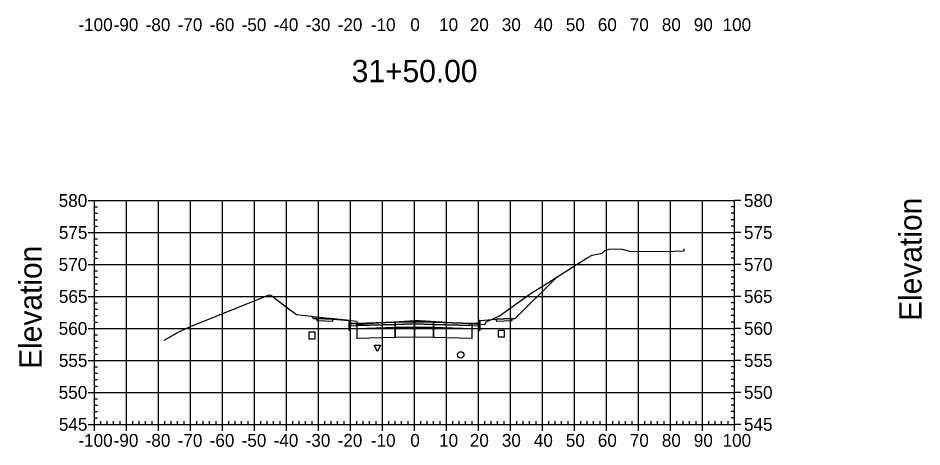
# Model space of a CAD drawing. Extents: x 704834 to 709892, y 372981 to 377533.
# Drawn here: x 708556 to 708838.5, y 376973.8 to 377107.9 of the extents above; entities that cross this region are included whole.
import ezdxf

# ---------------------------------------------------------------- set-up
doc = ezdxf.new("R2010")
doc.units = 0
for name, color, linetype in [('1', 7, 'Continuous'), ('10', 7, 'Continuous'), ('13', 7, 'Continuous'), ('14', 7, 'Continuous'), ('4', 7, 'Continuous'), ('57', 7, 'Continuous'), ('60', 7, 'Continuous'), ('Default_Xsect', 7, 'Continuous'), ('Existing', 7, 'Continuous')]:
    doc.layers.add(name, color=color, linetype=linetype)

msp = doc.modelspace()

# ---------------------------------------------------------------- linework, layer by layer
for points in [[(708711.41, 377013.88), (708724.3, 377026.77)], [(708648.41, 377013.88), (708647.66, 377014.64)], [(708649.41, 377013.92), (708648.41, 377013.88)], [(708659.41, 377013.32), (708654.41, 377013.72)], [(708700.41, 377013.32), (708705.41, 377013.72)], [(708710.41, 377013.92), (708711.41, 377013.88)]]:
    msp.add_lwpolyline(points)
for points in [[(708654.41, 377013.72), (708649.41, 377013.92), (708649.41, 377013.26), (708654.41, 377013.06)], [(708659.91, 377012.32), (708659.83, 377013.32), (708659.41, 377013.32), (708659.41, 377010.32), (708659.91, 377010.32)], [(708673.91, 377012.76), (708661.91, 377012.4), (708661.91, 377011.74), (708673.91, 377012.1)], [(708679.91, 377012.88), (708673.91, 377012.76), (708673.91, 377012.1), (708679.91, 377012.22)], [(708679.91, 377012.22), (708685.91, 377012.1), (708685.91, 377012.76), (708679.91, 377012.88)], [(708685.91, 377012.1), (708697.91, 377011.74), (708697.91, 377012.4), (708685.91, 377012.76)], [(708699.91, 377010.32), (708700.41, 377010.32), (708700.41, 377013.32), (708700, 377013.32), (708699.91, 377012.32)], [(708705.41, 377013.06), (708710.41, 377013.26), (708710.41, 377013.92), (708705.41, 377013.72)], [(708661.91, 377012.4), (708659.91, 377012.32), (708659.91, 377011.66), (708661.91, 377011.74)], [(708661.86, 377010.69), (708661.96, 377010.69), (708661.96, 377010.79), (708661.86, 377010.79)], [(708673.91, 377012.1), (708661.91, 377011.74), (708661.91, 377010.74), (708673.91, 377011.1)], [(708673.91, 377011.1), (708661.91, 377010.74), (708661.91, 377007.74), (708673.91, 377008.1)], [(708673.86, 377012.05), (708673.96, 377012.05), (708673.96, 377012.15), (708673.86, 377012.15)], [(708673.86, 377011.05), (708673.96, 377011.05), (708673.96, 377011.15), (708673.86, 377011.15)], [(708679.91, 377012.22), (708673.91, 377012.1), (708673.91, 377011.1), (708679.91, 377011.22)], [(708679.91, 377011.22), (708673.91, 377011.1), (708673.91, 377008.1), (708679.91, 377008.22)], [(708679.86, 377012.17), (708679.96, 377012.17), (708679.96, 377012.27), (708679.86, 377012.27)], [(708679.86, 377011.17), (708679.96, 377011.17), (708679.96, 377011.27), (708679.86, 377011.27)], [(708679.91, 377011.22), (708685.91, 377011.1), (708685.91, 377012.1), (708679.91, 377012.22)], [(708679.91, 377008.22), (708685.91, 377008.1), (708685.91, 377011.1), (708679.91, 377011.22)], [(708685.86, 377012.05), (708685.96, 377012.05), (708685.96, 377012.15), (708685.86, 377012.15)], [(708685.86, 377011.05), (708685.96, 377011.05), (708685.96, 377011.15), (708685.86, 377011.15)], [(708685.91, 377011.1), (708697.91, 377010.74), (708697.91, 377011.74), (708685.91, 377012.1)], [(708685.91, 377008.1), (708697.91, 377007.74), (708697.91, 377010.74), (708685.91, 377011.1)], [(708697.86, 377010.69), (708697.96, 377010.69), (708697.96, 377010.79), (708697.86, 377010.79)], [(708697.91, 377011.74), (708699.91, 377011.66), (708699.91, 377012.32), (708697.91, 377012.4)], [(708661.86, 377007.69), (708661.96, 377007.69), (708661.96, 377007.79), (708661.86, 377007.79)], [(708673.86, 377008.05), (708673.96, 377008.05), (708673.96, 377008.15), (708673.86, 377008.15)], [(708679.86, 377008.17), (708679.96, 377008.17), (708679.96, 377008.27), (708679.86, 377008.27)], [(708685.86, 377008.05), (708685.96, 377008.05), (708685.96, 377008.15), (708685.86, 377008.15)], [(708697.86, 377007.69), (708697.96, 377007.69), (708697.96, 377007.79), (708697.86, 377007.79)]]:
    msp.add_lwpolyline(points, close=True)
at = {"layer": '1'}
msp.add_lwpolyline([(708668.33, 377003.57), (708667.33, 377005.57), (708669.33, 377005.57)], close=True, dxfattribs=at)
at = {"layer": '10'}
msp.add_lwpolyline([(708646.93, 377007.61), (708648.93, 377007.61), (708648.93, 377009.61), (708646.93, 377009.61)], close=True, dxfattribs=at)
at = {"layer": '13'}
msp.add_circle((708694.38, 377002.54), 1, dxfattribs=at)
at = {"layer": '14'}
for points in [[(708724.3, 377026.77), (708724.3, 377026.82), (708724.3, 377026.77), (708724.25, 377026.77), (708724.3, 377026.77), (708724.3, 377026.72), (708724.3, 377026.77), (708724.35, 377026.77)], [(708647.66, 377014.64), (708647.66, 377014.69), (708647.66, 377014.64), (708647.61, 377014.64), (708647.66, 377014.64), (708647.66, 377014.59), (708647.66, 377014.64), (708647.71, 377014.64)], [(708679.91, 377012.88), (708679.91, 377012.93), (708679.91, 377012.88), (708679.86, 377012.88), (708679.91, 377012.88), (708679.91, 377012.83), (708679.91, 377012.88), (708679.96, 377012.88)], [(708661.91, 377012.4), (708661.91, 377012.45), (708661.91, 377012.4), (708661.86, 377012.4), (708661.91, 377012.4), (708661.91, 377012.35), (708661.91, 377012.4), (708661.96, 377012.4)], [(708697.91, 377012.4), (708697.91, 377012.45), (708697.91, 377012.4), (708697.86, 377012.4), (708697.91, 377012.4), (708697.91, 377012.35), (708697.91, 377012.4), (708697.96, 377012.4)]]:
    msp.add_lwpolyline(points, dxfattribs=at)
at = {"layer": '4'}
msp.add_lwpolyline([(708706.07, 377008.19), (708708.07, 377008.19), (708708.07, 377010.19), (708706.07, 377010.19)], close=True, dxfattribs=at)
at = {"layer": '57'}
for p, q in [((708577.91, 377050.82), (708579.91, 377050.82)), ((708579.91, 377050.82), (708779.91, 377050.82)), ((708579.91, 376980.82), (708579.91, 377050.82)), ((708579.91, 376980.82), (708579.91, 377050.82)), ((708589.91, 376980.82), (708589.91, 377050.82)), ((708599.91, 376980.82), (708599.91, 377050.82)), ((708609.91, 376980.82), (708609.91, 377050.82)), ((708619.91, 376980.82), (708619.91, 377050.82)), ((708629.91, 376980.82), (708629.91, 377050.82)), ((708639.91, 376980.82), (708639.91, 377050.82)), ((708649.91, 376980.82), (708649.91, 377050.82)), ((708659.91, 376980.82), (708659.91, 377050.82)), ((708669.91, 376980.82), (708669.91, 377050.82)), ((708679.91, 376980.82), (708679.91, 377050.82)), ((708689.91, 376980.82), (708689.91, 377050.82)), ((708699.91, 376980.82), (708699.91, 377050.82)), ((708709.91, 376980.82), (708709.91, 377050.82)), ((708719.91, 376980.82), (708719.91, 377050.82)), ((708729.91, 376980.82), (708729.91, 377050.82)), ((708739.91, 376980.82), (708739.91, 377050.82)), ((708749.91, 376980.82), (708749.91, 377050.82)), ((708759.91, 376980.82), (708759.91, 377050.82)), ((708769.91, 376980.82), (708769.91, 377050.82)), ((708779.91, 376980.82), (708779.91, 377050.82)), ((708779.91, 376980.82), (708779.91, 377050.82)), ((708781.91, 377050.82), (708779.91, 377050.82)), ((708579.91, 377048.82), (708580.91, 377048.82)), ((708579.91, 377046.82), (708580.91, 377046.82)), ((708779.91, 377048.82), (708778.91, 377048.82)), ((708779.91, 377046.82), (708778.91, 377046.82)), ((708579.91, 377044.82), (708580.91, 377044.82)), ((708779.91, 377044.82), (708778.91, 377044.82)), ((708577.91, 377040.82), (708579.91, 377040.82)), ((708579.91, 377042.82), (708580.91, 377042.82)), ((708579.91, 377040.82), (708779.91, 377040.82)), ((708779.91, 377042.82), (708778.91, 377042.82)), ((708781.91, 377040.82), (708779.91, 377040.82)), ((708579.91, 377038.82), (708580.91, 377038.82)), ((708779.91, 377038.82), (708778.91, 377038.82)), ((708579.91, 377036.82), (708580.91, 377036.82)), ((708779.91, 377036.82), (708778.91, 377036.82)), ((708579.91, 377034.82), (708580.91, 377034.82)), ((708579.91, 377032.82), (708580.91, 377032.82)), ((708779.91, 377034.82), (708778.91, 377034.82)), ((708779.91, 377032.82), (708778.91, 377032.82)), ((708577.91, 377030.82), (708579.91, 377030.82)), ((708579.91, 377030.82), (708779.91, 377030.82)), ((708781.91, 377030.82), (708779.91, 377030.82)), ((708579.91, 377028.82), (708580.91, 377028.82)), ((708579.91, 377026.82), (708580.91, 377026.82)), ((708779.91, 377028.82), (708778.91, 377028.82)), ((708779.91, 377026.82), (708778.91, 377026.82)), ((708579.91, 377024.82), (708580.91, 377024.82)), ((708779.91, 377024.82), (708778.91, 377024.82)), ((708579.91, 377022.82), (708580.91, 377022.82)), ((708779.91, 377022.82), (708778.91, 377022.82)), ((708577.91, 377020.82), (708579.91, 377020.82)), ((708579.91, 377020.82), (708779.91, 377020.82)), ((708579.91, 377018.82), (708580.91, 377018.82)), ((708779.91, 377018.82), (708778.91, 377018.82)), ((708781.91, 377020.82), (708779.91, 377020.82)), ((708579.91, 377016.82), (708580.91, 377016.82)), ((708779.91, 377016.82), (708778.91, 377016.82)), ((708579.91, 377014.82), (708580.91, 377014.82)), ((708579.91, 377012.82), (708580.91, 377012.82)), ((708779.91, 377014.82), (708778.91, 377014.82)), ((708779.91, 377012.82), (708778.91, 377012.82)), ((708577.91, 377010.82), (708579.91, 377010.82)), ((708579.91, 377010.82), (708779.91, 377010.82)), ((708781.91, 377010.82), (708779.91, 377010.82)), ((708579.91, 377008.82), (708580.91, 377008.82)), ((708779.91, 377008.82), (708778.91, 377008.82)), ((708579.91, 377006.82), (708580.91, 377006.82)), ((708579.91, 377004.82), (708580.91, 377004.82)), ((708779.91, 377006.82), (708778.91, 377006.82)), ((708779.91, 377004.82), (708778.91, 377004.82)), ((708579.91, 377002.82), (708580.91, 377002.82)), ((708779.91, 377002.82), (708778.91, 377002.82)), ((708577.91, 377000.82), (708579.91, 377000.82)), ((708579.91, 377000.82), (708779.91, 377000.82)), ((708579.91, 376998.82), (708580.91, 376998.82)), ((708779.91, 376998.82), (708778.91, 376998.82)), ((708781.91, 377000.82), (708779.91, 377000.82)), ((708579.91, 376996.82), (708580.91, 376996.82)), ((708779.91, 376996.82), (708778.91, 376996.82)), ((708579.91, 376994.82), (708580.91, 376994.82)), ((708579.91, 376992.82), (708580.91, 376992.82)), ((708779.91, 376994.82), (708778.91, 376994.82)), ((708779.91, 376992.82), (708778.91, 376992.82)), ((708577.91, 376990.82), (708579.91, 376990.82)), ((708579.91, 376990.82), (708779.91, 376990.82)), ((708781.91, 376990.82), (708779.91, 376990.82)), ((708579.91, 376988.82), (708580.91, 376988.82)), ((708779.91, 376988.82), (708778.91, 376988.82)), ((708579.91, 376986.82), (708580.91, 376986.82)), ((708579.91, 376984.82), (708580.91, 376984.82)), ((708779.91, 376986.82), (708778.91, 376986.82)), ((708779.91, 376984.82), (708778.91, 376984.82)), ((708579.91, 376982.82), (708580.91, 376982.82)), ((708581.91, 376980.82), (708581.91, 376981.82)), ((708583.91, 376980.82), (708583.91, 376981.82)), ((708585.91, 376980.82), (708585.91, 376981.82)), ((708587.91, 376980.82), (708587.91, 376981.82)), ((708591.91, 376980.82), (708591.91, 376981.82)), ((708593.91, 376980.82), (708593.91, 376981.82)), ((708595.91, 376980.82), (708595.91, 376981.82)), ((708597.91, 376980.82), (708597.91, 376981.82)), ((708601.91, 376980.82), (708601.91, 376981.82)), ((708603.91, 376980.82), (708603.91, 376981.82)), ((708605.91, 376980.82), (708605.91, 376981.82)), ((708607.91, 376980.82), (708607.91, 376981.82)), ((708611.91, 376980.82), (708611.91, 376981.82)), ((708613.91, 376980.82), (708613.91, 376981.82)), ((708615.91, 376980.82), (708615.91, 376981.82)), ((708617.91, 376980.82), (708617.91, 376981.82)), ((708621.91, 376980.82), (708621.91, 376981.82)), ((708623.91, 376980.82), (708623.91, 376981.82)), ((708625.91, 376980.82), (708625.91, 376981.82)), ((708627.91, 376980.82), (708627.91, 376981.82)), ((708631.91, 376980.82), (708631.91, 376981.82)), ((708633.91, 376980.82), (708633.91, 376981.82)), ((708635.91, 376980.82), (708635.91, 376981.82)), ((708637.91, 376980.82), (708637.91, 376981.82)), ((708641.91, 376980.82), (708641.91, 376981.82)), ((708643.91, 376980.82), (708643.91, 376981.82)), ((708645.91, 376980.82), (708645.91, 376981.82)), ((708647.91, 376980.82), (708647.91, 376981.82)), ((708651.91, 376980.82), (708651.91, 376981.82)), ((708653.91, 376980.82), (708653.91, 376981.82)), ((708655.91, 376980.82), (708655.91, 376981.82)), ((708657.91, 376980.82), (708657.91, 376981.82)), ((708661.91, 376980.82), (708661.91, 376981.82)), ((708663.91, 376980.82), (708663.91, 376981.82)), ((708665.91, 376980.82), (708665.91, 376981.82)), ((708667.91, 376980.82), (708667.91, 376981.82)), ((708671.91, 376980.82), (708671.91, 376981.82)), ((708673.91, 376980.82), (708673.91, 376981.82)), ((708675.91, 376980.82), (708675.91, 376981.82)), ((708677.91, 376980.82), (708677.91, 376981.82)), ((708681.91, 376980.82), (708681.91, 376981.82)), ((708683.91, 376980.82), (708683.91, 376981.82)), ((708685.91, 376980.82), (708685.91, 376981.82)), ((708687.91, 376980.82), (708687.91, 376981.82)), ((708691.91, 376980.82), (708691.91, 376981.82)), ((708693.91, 376980.82), (708693.91, 376981.82)), ((708695.91, 376980.82), (708695.91, 376981.82)), ((708697.91, 376980.82), (708697.91, 376981.82)), ((708701.91, 376980.82), (708701.91, 376981.82)), ((708703.91, 376980.82), (708703.91, 376981.82)), ((708705.91, 376980.82), (708705.91, 376981.82)), ((708707.91, 376980.82), (708707.91, 376981.82)), ((708711.91, 376980.82), (708711.91, 376981.82)), ((708713.91, 376980.82), (708713.91, 376981.82)), ((708715.91, 376980.82), (708715.91, 376981.82)), ((708717.91, 376980.82), (708717.91, 376981.82)), ((708721.91, 376980.82), (708721.91, 376981.82)), ((708723.91, 376980.82), (708723.91, 376981.82)), ((708725.91, 376980.82), (708725.91, 376981.82)), ((708727.91, 376980.82), (708727.91, 376981.82)), ((708731.91, 376980.82), (708731.91, 376981.82)), ((708733.91, 376980.82), (708733.91, 376981.82)), ((708735.91, 376980.82), (708735.91, 376981.82)), ((708737.91, 376980.82), (708737.91, 376981.82)), ((708741.91, 376980.82), (708741.91, 376981.82)), ((708743.91, 376980.82), (708743.91, 376981.82)), ((708745.91, 376980.82), (708745.91, 376981.82)), ((708747.91, 376980.82), (708747.91, 376981.82)), ((708751.91, 376980.82), (708751.91, 376981.82)), ((708753.91, 376980.82), (708753.91, 376981.82)), ((708755.91, 376980.82), (708755.91, 376981.82)), ((708757.91, 376980.82), (708757.91, 376981.82)), ((708761.91, 376980.82), (708761.91, 376981.82)), ((708763.91, 376980.82), (708763.91, 376981.82)), ((708765.91, 376980.82), (708765.91, 376981.82)), ((708767.91, 376980.82), (708767.91, 376981.82)), ((708771.91, 376980.82), (708771.91, 376981.82)), ((708773.91, 376980.82), (708773.91, 376981.82)), ((708775.91, 376980.82), (708775.91, 376981.82)), ((708777.91, 376980.82), (708777.91, 376981.82)), ((708779.91, 376982.82), (708778.91, 376982.82)), ((708577.91, 376980.82), (708579.91, 376980.82)), ((708579.91, 376980.82), (708779.91, 376980.82)), ((708579.91, 376980.82), (708779.91, 376980.82)), ((708579.91, 376978.82), (708579.91, 376980.82)), ((708589.91, 376978.82), (708589.91, 376980.82)), ((708599.91, 376978.82), (708599.91, 376980.82)), ((708609.91, 376978.82), (708609.91, 376980.82)), ((708619.91, 376978.82), (708619.91, 376980.82)), ((708629.91, 376978.82), (708629.91, 376980.82)), ((708639.91, 376978.82), (708639.91, 376980.82)), ((708649.91, 376978.82), (708649.91, 376980.82)), ((708659.91, 376978.82), (708659.91, 376980.82)), ((708669.91, 376978.82), (708669.91, 376980.82)), ((708679.91, 376978.82), (708679.91, 376980.82)), ((708689.91, 376978.82), (708689.91, 376980.82)), ((708699.91, 376978.82), (708699.91, 376980.82)), ((708709.91, 376978.82), (708709.91, 376980.82)), ((708719.91, 376978.82), (708719.91, 376980.82)), ((708729.91, 376978.82), (708729.91, 376980.82)), ((708739.91, 376978.82), (708739.91, 376980.82)), ((708749.91, 376978.82), (708749.91, 376980.82)), ((708759.91, 376978.82), (708759.91, 376980.82)), ((708769.91, 376978.82), (708769.91, 376980.82)), ((708779.91, 376978.82), (708779.91, 376980.82)), ((708781.91, 376980.82), (708779.91, 376980.82))]:
    msp.add_line(p, q, dxfattribs=at)
at = {"layer": 'Default_Xsect'}
msp.add_lwpolyline([(708647.66, 377014.64), (708648.41, 377013.88), (708649.41, 377013.92), (708654.41, 377013.72), (708659.41, 377013.32), (708659.83, 377013.32), (708659.91, 377012.32), (708661.91, 377012.4), (708673.91, 377012.76), (708679.91, 377012.88), (708685.91, 377012.76), (708697.91, 377012.4), (708699.91, 377012.32), (708700, 377013.32), (708700.41, 377013.32), (708705.41, 377013.72), (708710.41, 377013.92), (708711.41, 377013.88), (708724.3, 377026.77)], dxfattribs=at)
at = {"layer": 'Existing'}
msp.add_lwpolyline([(708601.65, 377007.15), (708606.47, 377009.82), (708609.9, 377011.41), (708634.54, 377021.3), (708635, 377021.22), (708639.46, 377017.85), (708643.07, 377015.13), (708652.08, 377014.16), (708653.57, 377014), (708658.71, 377013.52), (708661.82, 377013.05), (708661.96, 377012.89), (708662.36, 377012.18), (708679.92, 377013.31), (708680.56, 377013.35), (708681.72, 377013.28), (708701.94, 377012.1), (708702.14, 377012.47), (708702.38, 377012.93), (708706.49, 377014.77), (708716.42, 377021.87), (708720.45, 377024.31), (708733.87, 377032.88), (708735.49, 377033.71), (708738.55, 377034.37), (708739.42, 377035.21), (708740.78, 377035.58), (708744.09, 377035.73), (708744.77, 377035.58), (708747.57, 377034.9), (708760.85, 377035), (708764.16, 377035.13), (708764.24, 377035.68)], dxfattribs=at)

# ---------------------------------------------------------------- texts
at = {"layer": '1'}
msp.add_text('31+50.00', height=7, dxfattribs=at).set_placement((708660.32, 377087.82))
at = {"layer": '14'}
for p in [(708649.38, 377013.87), (708649.38, 377013.21), (708654.38, 377013.01), (708705.38, 377013.01), (708710.38, 377013.87), (708710.38, 377013.21)]:
    msp.add_text('+', height=0.1, dxfattribs=at).set_placement(p)
at = {"layer": '57'}
for s, p in [('-100', (708574.9, 377103.82)), ('-90', (708585.91, 377103.82)), ('-80', (708595.91, 377103.82)), ('-70', (708605.91, 377103.82)), ('-60', (708615.91, 377103.82)), ('-50', (708625.91, 377103.82)), ('-40', (708635.91, 377103.82)), ('-30', (708645.91, 377103.82)), ('-20', (708655.91, 377103.82)), ('-10', (708666.3, 377103.82)), ('0', (708678.62, 377103.82)), ('10', (708687.61, 377103.82)), ('20', (708697.22, 377103.82)), ('30', (708707.22, 377103.82)), ('40', (708717.22, 377103.82)), ('50', (708727.22, 377103.82)), ('60', (708737.22, 377103.82)), ('70', (708747.22, 377103.82)), ('80', (708757.22, 377103.82)), ('90', (708767.22, 377103.82)), ('100', (708776.21, 377103.82)), ('580', (708568.74, 377048.82)), ('580', (708782.91, 377048.82)), ('575', (708568.79, 377038.82)), ('575', (708782.91, 377038.82)), ('570', (708568.74, 377028.82)), ('570', (708782.91, 377028.82)), ('565', (708568.79, 377018.82)), ('565', (708782.91, 377018.82)), ('560', (708568.74, 377008.82)), ('560', (708782.91, 377008.82)), ('555', (708568.79, 376998.82)), ('555', (708782.91, 376998.82)), ('550', (708568.74, 376988.82)), ('550', (708782.91, 376988.82)), ('545', (708568.79, 376978.82)), ('545', (708782.91, 376978.82)), ('-100', (708574.9, 376973.82)), ('-90', (708585.91, 376973.82)), ('-80', (708595.91, 376973.82)), ('-70', (708605.91, 376973.82)), ('-60', (708615.91, 376973.82)), ('-50', (708625.91, 376973.82)), ('-40', (708635.91, 376973.82)), ('-30', (708645.91, 376973.82)), ('-20', (708655.91, 376973.82)), ('-10', (708666.3, 376973.82)), ('0', (708678.62, 376973.82)), ('10', (708687.61, 376973.82)), ('20', (708697.22, 376973.82)), ('30', (708707.22, 376973.82)), ('40', (708717.22, 376973.82)), ('50', (708727.22, 376973.82)), ('60', (708737.22, 376973.82)), ('70', (708747.22, 376973.82)), ('80', (708757.22, 376973.82)), ('90', (708767.22, 376973.82)), ('100', (708776.21, 376973.82))]:
    msp.add_text(s, height=4, dxfattribs=at).set_placement(p)
at = {"layer": '60'}
for p in [(708838.41, 377013.18), (708563.41, 376998.18)]:
    msp.add_text('Elevation', height=7, rotation=90, dxfattribs=at).set_placement(p)

doc.saveas('drawing.dxf')
